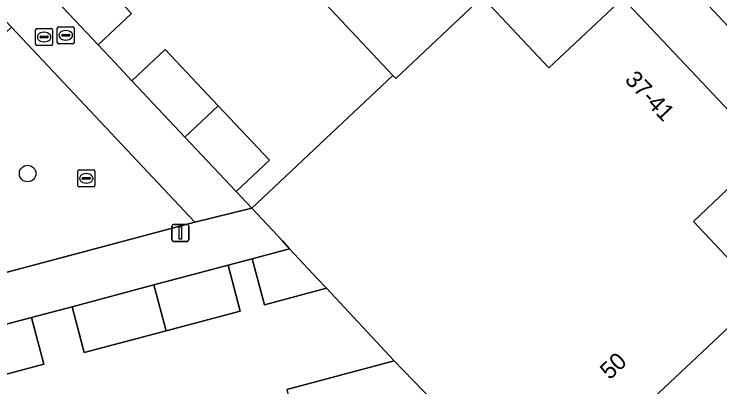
# Model space of a CAD drawing. Extents: x 162542 to 163147, y 380779 to 381521.
# Drawn here: x 162894.65 to 162936.38, y 381189.91 to 381211.95 of the extents above; entities that cross this region are included whole.
import ezdxf

# ---------------------------------------------------------------- set-up
doc = ezdxf.new("R2010")
doc.units = 0
for name, color, linetype in [('IMGEO_Boom', 7, 'Continuous'), ('IMGEO_Erf', 7, 'Continuous'), ('IMGEO_Kolk', 7, 'Continuous'), ('IMGEO_Lichtmast', 7, 'Continuous'), ('IMGEO_Pand', 7, 'Continuous'), ('IMGEO_Pand_nummerreeks', 7, 'Continuous'), ('IMGEO_Rijbaan_lokaal_open', 7, 'Continuous'), ('IMGEO_Rioolput', 7, 'Continuous'), ('IMGEO_Voetpad_open', 7, 'Continuous')]:
    doc.layers.add(name, color=color, linetype=linetype)

msp = doc.modelspace()

# ---------------------------------------------------------------- linework, layer by layer
at = {"layer": 'IMGEO_Boom'}
msp.add_circle((162895.449, 381202.527), 0.489, dxfattribs=at)
at = {"layer": 'IMGEO_Erf'}
for points in [[(162897.699, 381247.866), (162895.536, 381245.762), (162899.733, 381241.306), (162903.861, 381236.925), (162907.989, 381232.543), (162912.117, 381228.161), (162916.245, 381223.779), (162920.372, 381219.397), (162924.559, 381214.952), (162924.643, 381214.864), (162922.498, 381212.786), (162926.266, 381208.779), (162930.637, 381212.889), (162926.773, 381216.999)], [(162939.164, 381203.82), (162934.812, 381199.7), (162938.919, 381195.337), (162943.3, 381199.444)]]:
    msp.add_lwpolyline(points, close=True, dxfattribs=at)
for points in [[(162893.296, 381216.85), (162895.261, 381218.701), (162898.464, 381215.299), (162901.585, 381211.983), (162899.619, 381210.132), (162900.625, 381209.064), (162901.618, 381208.01), (162903.584, 381209.86), (162906.716, 381206.532), (162909.751, 381203.308), (162907.785, 381201.457), (162908.709, 381200.476), (162910.674, 381202.328), (162913.41, 381204.905), (162917.043, 381208.328), (162913.083, 381212.53), (162908.954, 381216.911), (162904.939, 381221.172), (162901.967, 381218.373), (162897.754, 381222.845), (162900.725, 381225.644), (162900.697, 381225.673), (162896.568, 381230.055), (162892.44, 381234.436)], [(162910.774, 381189.76), (162917.122, 381191.446), (162913.121, 381195.741), (162909.444, 381194.765), (162908.72, 381197.492), (162907.301, 381197.113), (162908.025, 381194.388), (162903.634, 381193.222), (162898.797, 381191.938), (162898.076, 381194.653), (162895.677, 381194.014), (162896.408, 381191.261), (162892.025, 381190.093), (162887.262, 381188.824), (162886.528, 381191.574), (162885.484, 381191.296), (162886.214, 381188.545)]]:
    msp.add_lwpolyline(points, dxfattribs=at)
at = {"layer": 'IMGEO_Kolk'}
for p, q in [((162898.419, 381201.815), (162898.419, 381202.667)), ((162898.494, 381202.741), (162899.346, 381202.741)), ((162899.42, 381202.667), (162899.42, 381201.815)), ((162898.678, 381202.235), (162898.678, 381202.247)), ((162899.116, 381202.198), (162898.718, 381202.198)), ((162898.721, 381202.284), (162899.119, 381202.284)), ((162898.907, 381202.521), (162898.932, 381202.521)), ((162899.162, 381202.247), (162899.162, 381202.235)), ((162899.346, 381201.741), (162898.494, 381201.741)), ((162898.93, 381201.961), (162898.905, 381201.961))]:
    msp.add_line(p, q, dxfattribs=at)
for points in [[(162898.419, 381201.815), (162898.419, 381202.667)], [(162898.494, 381202.741), (162899.346, 381202.741)], [(162899.42, 381202.667), (162899.42, 381201.815)], [(162899.346, 381201.741), (162898.494, 381201.741)]]:
    msp.add_lwpolyline(points, dxfattribs=at)
for centre, radius, start, end in [((162898.496, 381202.665), 0.0765, 91.552, 178.448), ((162898.496, 381202.665), 0.0765, 91.552, 178.448), ((162899.344, 381202.665), 0.0765, 1.552, 88.448), ((162899.344, 381202.665), 0.0765, 1.552, 88.448), ((162898.718, 381202.244), 0.0403, 85.8775, 175.7526), ((162898.715, 381202.234), 0.0366, 178.938, 274.7102), ((162899.119, 381202.241), 0.043, 264.8664, 352.4533), ((162899.123, 381202.246), 0.0386, 1.7309, 96.639), ((162898.496, 381201.817), 0.0765, 181.552, 268.448), ((162898.496, 381201.817), 0.0765, 181.552, 268.448), ((162899.344, 381201.817), 0.0765, 271.552, 358.448), ((162899.344, 381201.817), 0.0765, 271.552, 358.448)]:
    msp.add_arc(centre, radius, start, end, dxfattribs=at)
for centre, major_axis, ratio, start_param, end_param in [((162898.906, 381202.241), (-0.387, 0.002), 0.722429, 4.712389, 7.853982), ((162898.931, 381202.241), (-0.39, 0.002), 0.717154, 1.570796, 4.712389)]:
    msp.add_ellipse(centre, major_axis=major_axis, ratio=ratio, start_param=start_param, end_param=end_param, dxfattribs=at)
at = {"layer": 'IMGEO_Lichtmast'}
for p, q in [((162903.982, 381198.617), (162903.982, 381199.417)), ((162903.982, 381199.417), (162903.982, 381198.617)), ((162904.082, 381199.517), (162904.872, 381199.517)), ((162904.872, 381199.517), (162904.082, 381199.517)), ((162904.972, 381199.417), (162904.972, 381198.617)), ((162904.972, 381198.617), (162904.972, 381199.417)), ((162904.872, 381198.517), (162904.082, 381198.517)), ((162904.082, 381198.517), (162904.872, 381198.517))]:
    msp.add_line(p, q, dxfattribs=at)
msp.add_lwpolyline([(162904.402, 381199.392), (162904.552, 381199.392), (162904.552, 381198.642), (162904.402, 381198.642), (162904.402, 381199.392)], dxfattribs=at)
for centre, start, end in [((162904.082, 381199.417), 90, 180), ((162904.082, 381199.417), 90, 180), ((162904.872, 381199.417), 0, 90), ((162904.872, 381199.417), 360, 90), ((162904.082, 381198.617), 180, 270), ((162904.082, 381198.617), 180, 270), ((162904.872, 381198.617), 270, 0), ((162904.872, 381198.617), 270, 0)]:
    msp.add_arc(centre, 0.1, start, end, dxfattribs=at)
at = {"layer": 'IMGEO_Pand'}
for points in [[(162913.083, 381212.53), (162917.043, 381208.328), (162917.212, 381208.149), (162922.327, 381212.968), (162922.498, 381212.786), (162924.643, 381214.864), (162924.559, 381214.952), (162920.372, 381219.397)], [(162898.464, 381215.299), (162896.498, 381213.448), (162899.619, 381210.132), (162901.585, 381211.983)], [(162939.164, 381203.82), (162934.676, 381208.594), (162930.637, 381212.889), (162926.266, 381208.779), (162922.498, 381212.786), (162922.327, 381212.968), (162917.212, 381208.149), (162917.043, 381208.328), (162913.41, 381204.905), (162910.674, 381202.328), (162908.709, 381200.476), (162910.511, 381198.541), (162910.938, 381198.083), (162912.597, 381196.303), (162913.121, 381195.741), (162917.122, 381191.446), (162921.624, 381186.774), (162925.455, 381182.694), (162930.161, 381187.114), (162938.919, 381195.337), (162934.812, 381199.7)], [(162903.584, 381209.86), (162901.618, 381208.01), (162904.751, 381204.681), (162906.716, 381206.532)], [(162906.716, 381206.532), (162904.751, 381204.681), (162907.785, 381201.457), (162909.751, 381203.308)], [(162910.938, 381198.083), (162908.72, 381197.492), (162909.444, 381194.765), (162913.121, 381195.741), (162912.597, 381196.303)], [(162907.301, 381197.113), (162902.911, 381195.942), (162903.634, 381193.222), (162908.025, 381194.388)], [(162902.911, 381195.942), (162898.076, 381194.653), (162898.797, 381191.938), (162903.634, 381193.222)], [(162895.677, 381194.014), (162891.293, 381192.845), (162892.025, 381190.093), (162896.408, 381191.261)], [(162913.342, 381180.093), (162919.187, 381181.662), (162918.59, 381183.913), (162921.624, 381186.774), (162917.122, 381191.446), (162910.774, 381189.76)]]:
    msp.add_lwpolyline(points, close=True, dxfattribs=at)
at = {"layer": 'IMGEO_Rijbaan_lokaal_open'}
msp.add_lwpolyline([(162893.296, 381216.85), (162892.372, 381217.831), (162891.154, 381219.125), (162888.246, 381222.215), (162885.259, 381225.388), (162884.12, 381226.598), (162883.17, 381227.607), (162879.942, 381231.036), (162877.727, 381228.995), (162881.841, 381224.622), (162890.361, 381215.555), (162894.489, 381211.184), (162905.326, 381199.652), (162908.709, 381200.476), (162907.785, 381201.457), (162904.751, 381204.681), (162901.618, 381208.01), (162900.625, 381209.064), (162899.619, 381210.132), (162896.498, 381213.448)], close=True, dxfattribs=at)
at = {"layer": 'IMGEO_Rioolput'}
for p, q in [((162895.924, 381210.171), (162895.924, 381211.023)), ((162895.999, 381211.097), (162896.851, 381211.097)), ((162896.925, 381211.023), (162896.925, 381210.171)), ((162897.204, 381210.274), (162897.204, 381211.126)), ((162897.279, 381211.2), (162898.131, 381211.2)), ((162897.692, 381210.98), (162897.717, 381210.98)), ((162898.205, 381211.126), (162898.205, 381210.274)), ((162896.183, 381210.591), (162896.183, 381210.603)), ((162896.621, 381210.554), (162896.223, 381210.554)), ((162896.226, 381210.64), (162896.624, 381210.64)), ((162896.412, 381210.877), (162896.437, 381210.877)), ((162896.667, 381210.603), (162896.667, 381210.591)), ((162897.463, 381210.694), (162897.463, 381210.706)), ((162897.901, 381210.657), (162897.503, 381210.657)), ((162897.506, 381210.743), (162897.904, 381210.743)), ((162897.947, 381210.706), (162897.947, 381210.694)), ((162896.851, 381210.097), (162895.999, 381210.097)), ((162896.435, 381210.317), (162896.41, 381210.317)), ((162898.131, 381210.2), (162897.279, 381210.2)), ((162897.715, 381210.42), (162897.69, 381210.42))]:
    msp.add_line(p, q, dxfattribs=at)
for points in [[(162895.924, 381210.171), (162895.924, 381211.023)], [(162895.999, 381211.097), (162896.851, 381211.097)], [(162896.925, 381211.023), (162896.925, 381210.171)], [(162897.204, 381210.274), (162897.204, 381211.126)], [(162897.279, 381211.2), (162898.131, 381211.2)], [(162898.205, 381211.126), (162898.205, 381210.274)], [(162896.851, 381210.097), (162895.999, 381210.097)], [(162898.131, 381210.2), (162897.279, 381210.2)]]:
    msp.add_lwpolyline(points, dxfattribs=at)
for centre, radius, start, end in [((162896.001, 381211.021), 0.0765, 91.552, 178.448), ((162896.001, 381211.021), 0.0765, 91.552, 178.448), ((162896.849, 381211.021), 0.0765, 1.552, 88.448), ((162896.849, 381211.021), 0.0765, 1.552, 88.448), ((162897.281, 381211.124), 0.0765, 91.552, 178.448), ((162897.281, 381211.124), 0.0765, 91.552, 178.448), ((162898.129, 381211.124), 0.0765, 1.552, 88.448), ((162898.129, 381211.124), 0.0765, 1.552, 88.448), ((162896.223, 381210.6), 0.0403, 85.8775, 175.7526), ((162896.22, 381210.59), 0.0366, 178.938, 274.7102), ((162896.624, 381210.597), 0.043, 264.8664, 352.4533), ((162896.628, 381210.602), 0.0386, 1.7309, 96.639), ((162897.503, 381210.703), 0.0403, 85.8775, 175.7526), ((162897.5, 381210.693), 0.0366, 178.938, 274.7102), ((162897.904, 381210.7), 0.043, 264.8664, 352.4533), ((162897.908, 381210.705), 0.0386, 1.7309, 96.639), ((162896.001, 381210.173), 0.0765, 181.552, 268.448), ((162896.001, 381210.173), 0.0765, 181.552, 268.448), ((162896.849, 381210.173), 0.0765, 271.552, 358.448), ((162896.849, 381210.173), 0.0765, 271.552, 358.448), ((162897.281, 381210.276), 0.0765, 181.552, 268.448), ((162897.281, 381210.276), 0.0765, 181.552, 268.448), ((162898.129, 381210.276), 0.0765, 271.552, 358.448), ((162898.129, 381210.276), 0.0765, 271.552, 358.448)]:
    msp.add_arc(centre, radius, start, end, dxfattribs=at)
for centre, major_axis, ratio, start_param, end_param in [((162897.691, 381210.7), (-0.387, 0.002), 0.722429, 4.712389, 7.853982), ((162897.716, 381210.7), (-0.39, 0.002), 0.717154, 1.570796, 4.712389), ((162896.411, 381210.597), (-0.387, 0.002), 0.722429, 4.712389, 7.853982), ((162896.436, 381210.597), (-0.39, 0.002), 0.717154, 1.570796, 4.712389)]:
    msp.add_ellipse(centre, major_axis=major_axis, ratio=ratio, start_param=start_param, end_param=end_param, dxfattribs=at)
at = {"layer": 'IMGEO_Voetpad_open'}
for points in [[(162865.48, 381282.064), (162871.275, 381275.979), (162871.311, 381275.941), (162873.07, 381274.077), (162878.582, 381268.238), (162880.297, 381266.406), (162887.54, 381258.657), (162894.031, 381251.782), (162897.699, 381247.866), (162926.773, 381216.999), (162930.637, 381212.889), (162934.676, 381208.594), (162939.164, 381203.82), (162943.3, 381199.444), (162938.919, 381195.337), (162930.161, 381187.114), (162925.455, 381182.694), (162921.793, 381179.222), (162849.909, 381160.144)], [(162902.789, 381254.064), (162910.507, 381245.873), (162912.542, 381243.713), (162914.411, 381241.729), (162918.482, 381237.409), (162927.981, 381227.327), (162928.987, 381226.26), (162932.052, 381223.007), (162948.336, 381205.724), (162952.72, 381201.096), (162949.331, 381197.901), (162948.741, 381198.532), (162944.983, 381202.551), (162928.747, 381219.915), (162928.487, 381220.193), (162925.489, 381223.396), (162924.695, 381224.244), (162915.191, 381234.33), (162911.139, 381238.659), (162908.622, 381241.317), (162907.224, 381242.793), (162899.498, 381250.953)], [(162863.413, 381185.411), (162868.056, 381186.649), (162872.573, 381187.853), (162873.866, 381188.198), (162878.26, 381189.369), (162880.747, 381190.032), (162885.484, 381191.296), (162886.528, 381191.574), (162891.293, 381192.845), (162895.677, 381194.014), (162898.076, 381194.653), (162902.911, 381195.942), (162907.301, 381197.113), (162908.72, 381197.492), (162910.938, 381198.083), (162910.511, 381198.541), (162908.709, 381200.476), (162905.326, 381199.652), (162878.474, 381192.504), (162871.229, 381190.605), (162866.381, 381189.299)]]:
    msp.add_lwpolyline(points, dxfattribs=at)
for points in [[(162932.052, 381223.007), (162931.343, 381222.344), (162928.747, 381219.915), (162944.983, 381202.551), (162945.924, 381203.441), (162948.336, 381205.724)], [(162876.676, 381194.423), (162878.474, 381192.504), (162905.326, 381199.652), (162894.489, 381211.184), (162890.12, 381207.083), (162881.058, 381198.523)]]:
    msp.add_lwpolyline(points, close=True, dxfattribs=at)

# ---------------------------------------------------------------- texts
at = {"layer": 'IMGEO_Pand_nummerreeks'}
for s, rotation, p in [('37-41', 313.2409, (162930.705, 381208.027)), ('50', 43.201, (162929.864, 381190.291))]:
    msp.add_text(s, height=1, rotation=rotation, dxfattribs=at).set_placement(p)

doc.saveas('drawing.dxf')
